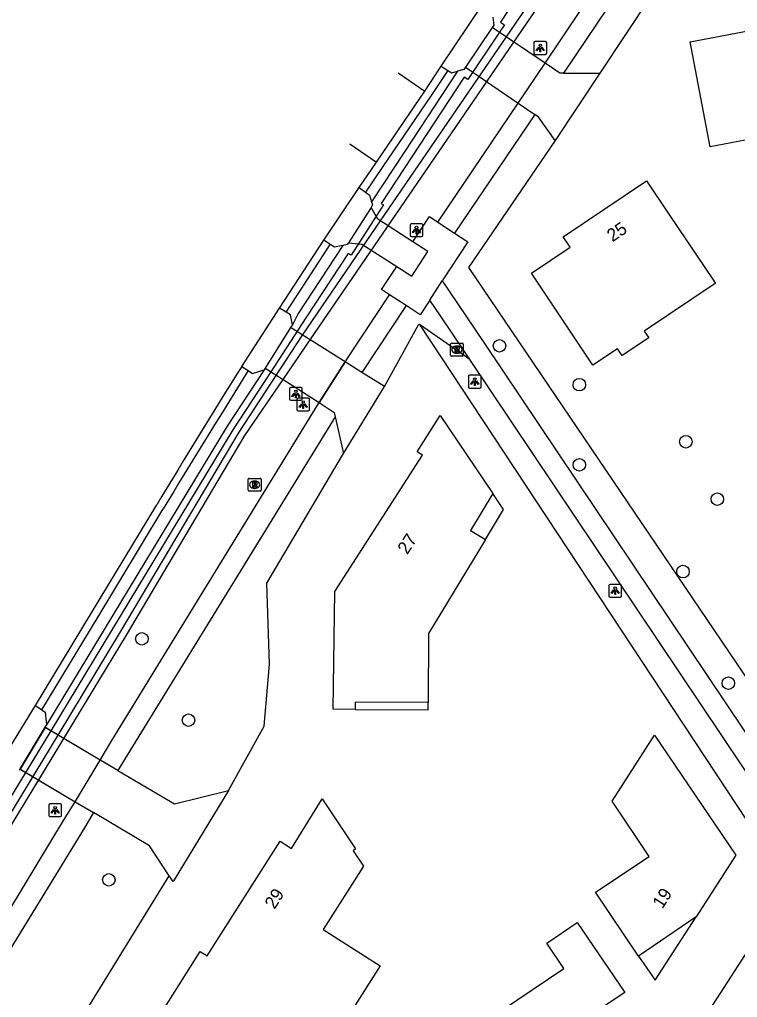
# Model space of a CAD drawing. Extents: x 158797 to 159887, y 384318 to 385255.
# Drawn here: x 158857.7 to 158913.7, y 384684 to 384760.3 of the extents above; entities that cross this region are included whole.
import ezdxf

# ---------------------------------------------------------------- set-up
doc = ezdxf.new("R2010")
doc.units = 0
for name, color, linetype in [('IMGEO_Berm_groen', 7, 'Continuous'), ('IMGEO_Boom', 7, 'Continuous'), ('IMGEO_Dek', 7, 'Continuous'), ('IMGEO_Greppel_droge_sloot', 7, 'Continuous'), ('IMGEO_Groenvoorziening', 7, 'Continuous'), ('IMGEO_Lichtpunt', 7, 'Continuous'), ('IMGEO_Pand', 7, 'Continuous'), ('IMGEO_Pand_nummerreeks', 7, 'Continuous'), ('IMGEO_Pand_overbouw', 7, 'Continuous'), ('IMGEO_Rijbaan_lokaal_gesloten', 7, 'Continuous'), ('IMGEO_Rijbaan_lokaal_halfverhard', 7, 'Continuous'), ('IMGEO_Rijbaan_lokaal_open', 7, 'Continuous'), ('IMGEO_Rioolput', 7, 'Continuous'), ('IMGEO_Voetpad_gesloten', 7, 'Continuous'), ('IMGEO_Voetpad_open', 7, 'Continuous')]:
    doc.layers.add(name, color=color, linetype=linetype)

msp = doc.modelspace()

# ---------------------------------------------------------------- linework, layer by layer
at = {"layer": 'IMGEO_Berm_groen'}
for points in [[(158891.843, 384756.276), (158887.716, 384750), (158885.156, 384746.106)], [(158882.905, 384742.683), (158879.422, 384737.387), (158878.976, 384736.498)], [(158876.77, 384732.978), (158873.884, 384728.599), (158859.8, 384705.292)]]:
    msp.add_lwpolyline(points, dxfattribs=at)
at = {"layer": 'IMGEO_Boom'}
for centre in [(158895.135, 384734.863), (158901.361, 384731.829), (158909.661, 384727.379), (158901.361, 384725.581), (158912.115, 384722.897), (158909.44, 384717.25), (158867.244, 384712.001), (158912.976, 384708.542), (158870.876, 384705.656), (158864.668, 384693.206)]:
    msp.add_circle(centre, 0.489, dxfattribs=at)
at = {"layer": 'IMGEO_Dek'}
for points in [[(158898.703, 384756.909), (158894.567, 384759.701), (158892.473, 384756.587), (158896.584, 384753.802)], [(158888.375, 384742.982), (158885.656, 384744.742), (158885.113, 384745.661), (158883.345, 384742.891), (158884.404, 384742.792), (158887.119, 384741.057), (158888.302, 384740.301), (158889.541, 384742.218)], [(158883.104, 384733.612), (158880.366, 384735.326), (158878.84, 384736.282), (158876.86, 384733.115), (158878.25, 384732.229), (158881.066, 384730.434)], [(158863.979, 384702.55), (158859.691, 384705.098), (158857.762, 384701.836), (158862.035, 384699.3)]]:
    msp.add_lwpolyline(points, close=True, dxfattribs=at)
at = {"layer": 'IMGEO_Greppel_droge_sloot'}
for points in [[(158860.704, 384704.496), (158865.586, 384712.552), (158874.82, 384728.136), (158879.769, 384735.7), (158885.859, 384744.611), (158889.814, 384750.397), (158895.665, 384758.96), (158904.883, 384772.441), (158934.173, 384815.304), (158999.419, 384910.783)], [(158903.79, 384773.178), (158895.209, 384760.114), (158895.514, 384759.905), (158895.126, 384759.324), (158892.658, 384755.635), (158892.381, 384755.812), (158888.304, 384749.613), (158885.911, 384745.974), (158886.094, 384745.857), (158885.523, 384744.967), (158883.568, 384741.923), (158883.342, 384742.065), (158880.033, 384737.034), (158877.301, 384732.834), (158874.326, 384728.32), (158860.141, 384704.831), (158845.162, 384680.187), (158829.08, 384653.66), (158806.867, 384617.001), (158807.152, 384616.818), (158807.451, 384616.625), (158829.674, 384653.294), (158845.756, 384679.832), (158860.704, 384704.496)]]:
    msp.add_lwpolyline(points, dxfattribs=at)
at = {"layer": 'IMGEO_Groenvoorziening'}
for points in [[(158822.045, 384639.698), (158866.035, 384712.283), (158875.261, 384727.855), (158878.25, 384732.229), (158880.366, 384735.326), (158890.395, 384750), (158903.347, 384768.953), (158905.463, 384772.049), (158918.231, 384790.732)], [(158908.919, 384765.124), (158902.963, 384756.125)], [(158899.474, 384750.866), (158892.722, 384740.964), (158921.437, 384698.523), (158922.798, 384700.654)], [(158886.168, 384731.676), (158888.837, 384736.562), (158888.897, 384736.52)], [(158892.825, 384733.792), (158888.897, 384736.52)], [(158888.897, 384736.52), (158917.762, 384692.731)], [(158873.999, 384700.174), (158876.769, 384705.188), (158877.199, 384710.041), (158876.994, 384716.338), (158882.978, 384726.449)], [(158857.738, 384674.588), (158869.375, 384693.528)]]:
    msp.add_lwpolyline(points, dxfattribs=at)
at = {"layer": 'IMGEO_Lichtpunt'}
for p, q in [((158897.813, 384758.498), (158897.813, 384757.691)), ((158897.813, 384758.498), (158897.813, 384757.691)), ((158898.715, 384758.593), (158897.907, 384758.593)), ((158898.715, 384758.593), (158897.907, 384758.593)), ((158898.809, 384757.691), (158898.809, 384758.498)), ((158898.809, 384757.691), (158898.809, 384758.498)), ((158897.907, 384757.597), (158898.715, 384757.597)), ((158897.907, 384757.597), (158898.715, 384757.597)), ((158888.158, 384744.289), (158888.158, 384743.482)), ((158888.158, 384744.289), (158888.158, 384743.482)), ((158889.06, 384744.384), (158888.252, 384744.384)), ((158889.06, 384744.384), (158888.252, 384744.384)), ((158889.154, 384743.482), (158889.154, 384744.289)), ((158889.154, 384743.482), (158889.154, 384744.289)), ((158888.252, 384743.388), (158889.06, 384743.388)), ((158888.252, 384743.388), (158889.06, 384743.388)), ((158892.701, 384732.468), (158892.701, 384731.661)), ((158892.701, 384732.468), (158892.701, 384731.661)), ((158893.603, 384732.563), (158892.795, 384732.563)), ((158893.603, 384732.563), (158892.795, 384732.563)), ((158893.697, 384731.661), (158893.697, 384732.468)), ((158893.697, 384731.661), (158893.697, 384732.468)), ((158879.659, 384731.606), (158878.851, 384731.606)), ((158879.659, 384731.606), (158878.851, 384731.606)), ((158878.757, 384731.511), (158878.757, 384730.704)), ((158878.757, 384731.511), (158878.757, 384730.704)), ((158879.753, 384730.704), (158879.753, 384731.511)), ((158879.753, 384730.704), (158879.753, 384731.511)), ((158892.795, 384731.567), (158893.603, 384731.567)), ((158892.795, 384731.567), (158893.603, 384731.567)), ((158878.851, 384730.61), (158879.659, 384730.61)), ((158878.851, 384730.61), (158879.659, 384730.61)), ((158879.331, 384730.685), (158879.331, 384729.878)), ((158879.331, 384730.685), (158879.331, 384729.878)), ((158880.233, 384730.78), (158879.425, 384730.78)), ((158880.233, 384730.78), (158879.425, 384730.78)), ((158880.327, 384729.878), (158880.327, 384730.685)), ((158880.327, 384729.878), (158880.327, 384730.685)), ((158879.425, 384729.784), (158880.233, 384729.784)), ((158879.425, 384729.784), (158880.233, 384729.784)), ((158903.659, 384716.16), (158903.659, 384715.353)), ((158903.659, 384716.16), (158903.659, 384715.353)), ((158904.561, 384716.255), (158903.753, 384716.255)), ((158904.561, 384716.255), (158903.753, 384716.255)), ((158904.655, 384715.353), (158904.655, 384716.16)), ((158904.655, 384715.353), (158904.655, 384716.16)), ((158903.753, 384715.259), (158904.561, 384715.259)), ((158903.753, 384715.259), (158904.561, 384715.259)), ((158859.983, 384699.036), (158859.983, 384698.229)), ((158859.983, 384699.036), (158859.983, 384698.229)), ((158860.885, 384699.131), (158860.077, 384699.131)), ((158860.885, 384699.131), (158860.077, 384699.131)), ((158860.979, 384698.229), (158860.979, 384699.036)), ((158860.979, 384698.229), (158860.979, 384699.036)), ((158860.077, 384698.135), (158860.885, 384698.135)), ((158860.077, 384698.135), (158860.885, 384698.135))]:
    msp.add_line(p, q, dxfattribs=at)
for points in [[(158898.187, 384758.162), (158898.226, 384758.134), (158898.038, 384757.872), (158898, 384757.899), (158898.187, 384758.162)], [(158898.289, 384758.114), (158898.336, 384758.114), (158898.336, 384757.792), (158898.289, 384757.792), (158898.289, 384758.114)], [(158898.399, 384758.134), (158898.437, 384758.161), (158898.624, 384757.899), (158898.585, 384757.871), (158898.399, 384758.134)], [(158888.532, 384743.953), (158888.571, 384743.925), (158888.383, 384743.663), (158888.345, 384743.69), (158888.532, 384743.953)], [(158888.634, 384743.905), (158888.681, 384743.905), (158888.681, 384743.583), (158888.634, 384743.583), (158888.634, 384743.905)], [(158888.744, 384743.925), (158888.782, 384743.952), (158888.969, 384743.69), (158888.93, 384743.662), (158888.744, 384743.925)], [(158893.075, 384732.132), (158893.114, 384732.104), (158892.926, 384731.842), (158892.888, 384731.869), (158893.075, 384732.132)], [(158893.177, 384732.084), (158893.224, 384732.084), (158893.224, 384731.762), (158893.177, 384731.762), (158893.177, 384732.084)], [(158893.287, 384732.104), (158893.325, 384732.131), (158893.512, 384731.869), (158893.473, 384731.841), (158893.287, 384732.104)], [(158879.131, 384731.175), (158879.17, 384731.147), (158878.982, 384730.885), (158878.944, 384730.912), (158879.131, 384731.175)], [(158879.233, 384731.127), (158879.28, 384731.127), (158879.28, 384730.805), (158879.233, 384730.805), (158879.233, 384731.127)], [(158879.343, 384731.147), (158879.381, 384731.174), (158879.568, 384730.912), (158879.529, 384730.884), (158879.343, 384731.147)], [(158879.705, 384730.349), (158879.744, 384730.321), (158879.556, 384730.059), (158879.518, 384730.086), (158879.705, 384730.349)], [(158879.807, 384730.301), (158879.854, 384730.301), (158879.854, 384729.979), (158879.807, 384729.979), (158879.807, 384730.301)], [(158879.917, 384730.321), (158879.955, 384730.348), (158880.142, 384730.086), (158880.103, 384730.058), (158879.917, 384730.321)], [(158904.033, 384715.824), (158904.072, 384715.796), (158903.884, 384715.534), (158903.846, 384715.561), (158904.033, 384715.824)], [(158904.135, 384715.776), (158904.182, 384715.776), (158904.182, 384715.454), (158904.135, 384715.454), (158904.135, 384715.776)], [(158904.245, 384715.796), (158904.283, 384715.823), (158904.47, 384715.561), (158904.431, 384715.533), (158904.245, 384715.796)], [(158860.357, 384698.7), (158860.396, 384698.672), (158860.208, 384698.41), (158860.17, 384698.437), (158860.357, 384698.7)], [(158860.459, 384698.652), (158860.506, 384698.652), (158860.506, 384698.33), (158860.459, 384698.33), (158860.459, 384698.652)], [(158860.569, 384698.672), (158860.607, 384698.699), (158860.794, 384698.437), (158860.755, 384698.409), (158860.569, 384698.672)]]:
    msp.add_lwpolyline(points, dxfattribs=at)
for centre in [(158898.312, 384758.296), (158888.657, 384744.087), (158893.2, 384732.266), (158879.256, 384731.309), (158879.83, 384730.483), (158904.158, 384715.958), (158860.482, 384698.834)]:
    msp.add_circle(centre, 0.0994, dxfattribs=at)
for centre, start, end in [((158897.907, 384758.498), 90, 180), ((158897.907, 384758.498), 90, 180), ((158898.715, 384758.498), 0, 90), ((158898.715, 384758.498), 0, 90), ((158897.907, 384757.691), 180, 270), ((158897.907, 384757.691), 180, 270), ((158898.715, 384757.691), 270, 0), ((158898.715, 384757.691), 270, 360), ((158888.252, 384744.289), 90, 180), ((158888.252, 384744.289), 90, 180), ((158889.06, 384744.289), 0, 90), ((158889.06, 384744.289), 0, 90), ((158888.252, 384743.482), 180, 270), ((158888.252, 384743.482), 180, 270), ((158889.06, 384743.482), 270, 0), ((158889.06, 384743.482), 270, 360), ((158892.795, 384732.468), 90, 180), ((158892.795, 384732.468), 90, 180), ((158893.603, 384732.468), 0, 90), ((158893.603, 384732.468), 0, 90), ((158878.851, 384731.511), 90, 180), ((158878.851, 384731.511), 90, 180), ((158879.659, 384731.511), 0, 90), ((158879.659, 384731.511), 0, 90), ((158892.795, 384731.661), 180, 270), ((158892.795, 384731.661), 180, 270), ((158893.603, 384731.661), 270, 0), ((158893.603, 384731.661), 270, 360), ((158878.851, 384730.704), 180, 270), ((158878.851, 384730.704), 180, 270), ((158879.425, 384730.685), 90, 180), ((158879.425, 384730.685), 90, 180), ((158879.659, 384730.704), 270, 0), ((158879.659, 384730.704), 270, 360), ((158880.233, 384730.685), 0, 90), ((158880.233, 384730.685), 0, 90), ((158879.425, 384729.878), 180, 270), ((158879.425, 384729.878), 180, 270), ((158880.233, 384729.878), 270, 0), ((158880.233, 384729.878), 270, 360), ((158903.753, 384716.16), 90, 180), ((158903.753, 384716.16), 90, 180), ((158904.561, 384716.16), 0, 90), ((158904.561, 384716.16), 0, 90), ((158903.753, 384715.353), 180, 270), ((158903.753, 384715.353), 180, 270), ((158904.561, 384715.353), 270, 0), ((158904.561, 384715.353), 270, 360), ((158860.077, 384699.036), 90, 180), ((158860.077, 384699.036), 90, 180), ((158860.885, 384699.036), 0, 90), ((158860.885, 384699.036), 0, 90), ((158860.077, 384698.229), 180, 270), ((158860.077, 384698.229), 180, 270), ((158860.885, 384698.229), 270, 0), ((158860.885, 384698.229), 270, 360)]:
    msp.add_arc(centre, 0.0946, start, end, dxfattribs=at)
at = {"layer": 'IMGEO_Pand'}
for points in [[(158919.755, 384751.935), (158911.559, 384750.378), (158910.008, 384758.577), (158918.206, 384760.129), (158919.755, 384751.935)], [(158911.974, 384739.736), (158911.942, 384739.713), (158906.422, 384736.013), (158906.782, 384735.474), (158904.699, 384734.095), (158904.333, 384734.631), (158902.415, 384733.361), (158897.63, 384740.522), (158900.646, 384742.557), (158900.102, 384743.363), (158906.593, 384747.732), (158908.296, 384745.201), (158911.845, 384739.927), (158911.974, 384739.736)], [(158882.278, 384715.693), (158889.115, 384726.337), (158888.706, 384726.599), (158890.516, 384729.416), (158894.613, 384723.337), (158892.868, 384720.446), (158894.028, 384719.745), (158889.604, 384712.418), (158889.573, 384707.04), (158883.871, 384707.068), (158883.873, 384706.488), (158882.164, 384706.509), (158882.278, 384715.693)], [(158902.626, 384692.231), (158906.795, 384695.035), (158903.921, 384699.332), (158907.229, 384704.487), (158913.554, 384695.127), (158910.468, 384690.318), (158905.968, 384687.242), (158902.626, 384692.231)], [(158872.05, 384675.957), (158873.532, 384678.282), (158868.422, 384681.53), (158866.785, 384678.954), (158866.447, 384679.168), (158871.794, 384687.612), (158872.343, 384687.264), (158878.036, 384696.214), (158878.905, 384695.659), (158881.297, 384699.528), (158883.913, 384695.612), (158883.713, 384695.469), (158884.519, 384694.261), (158881.387, 384689.332), (158885.835, 384686.506), (158876.939, 384672.503), (158876.568, 384672.738), (158876.734, 384673.002), (158872.05, 384675.957)], [(158891.236, 384680.76), (158895.06, 384683.33), (158895.28, 384683.003), (158900.155, 384686.29), (158898.829, 384688.27), (158901.189, 384689.866), (158904.892, 384684.406), (158903.142, 384683.233), (158904.534, 384681.155), (158900.976, 384678.758), (158902.078, 384677.102), (158900.144, 384675.796), (158900.734, 384674.905), (158896.946, 384672.367), (158891.236, 384680.76)]]:
    msp.add_lwpolyline(points, dxfattribs=at)
at = {"layer": 'IMGEO_Pand_overbouw'}
for points in [[(158894.028, 384719.745), (158895.444, 384722.091), (158894.613, 384723.337), (158892.868, 384720.446)], [(158889.573, 384707.04), (158883.871, 384707.068), (158883.873, 384706.488), (158889.574, 384706.458)], [(158910.468, 384690.318), (158905.968, 384687.242), (158907.261, 384685.366)]]:
    msp.add_lwpolyline(points, close=True, dxfattribs=at)
at = {"layer": 'IMGEO_Rijbaan_lokaal_gesloten'}
for points in [[(158890.59, 384756.666), (158893.833, 384761.502)], [(158898.703, 384756.909), (158894.567, 384759.701), (158892.473, 384756.587), (158896.584, 384753.802), (158898.703, 384756.909)], [(158887.219, 384756.164), (158889.311, 384754.728)], [(158889.311, 384754.728), (158890.59, 384756.666)], [(158885.549, 384749.191), (158889.311, 384754.728)], [(158883.448, 384750.625), (158885.549, 384749.191)], [(158884.188, 384747.217), (158885.549, 384749.191)], [(158881.436, 384743.094), (158884.188, 384747.217)], [(158877.974, 384737.788), (158881.436, 384743.094)], [(158875.025, 384733.254), (158877.974, 384737.788)], [(158883.104, 384733.612), (158880.366, 384735.326), (158878.84, 384736.282), (158876.859, 384733.116), (158878.25, 384732.229), (158881.066, 384730.434), (158883.104, 384733.612)], [(158858.949, 384706.792), (158863.318, 384714.02), (158868.398, 384722.447)], [(158855.867, 384701.778), (158858.949, 384706.792)], [(158863.979, 384702.55), (158859.686, 384705.101), (158857.737, 384701.851), (158862.035, 384699.3), (158863.979, 384702.55)]]:
    msp.add_lwpolyline(points, dxfattribs=at)
msp.add_arc((159462.455, 384365.598), 692.997, 147.958739, 149.006872, dxfattribs=at)
at = {"layer": 'IMGEO_Rijbaan_lokaal_halfverhard'}
for points in [[(158891.099, 384756.347), (158889.81, 384754.394), (158886.044, 384748.852), (158884.669, 384746.857)], [(158884.188, 384747.217), (158884.669, 384746.857)], [(158881.937, 384742.765), (158881.436, 384743.094)], [(158878.49, 384737.481), (158880.163, 384740.045), (158881.937, 384742.765)], [(158859.448, 384706.457), (158863.832, 384713.71), (158868.912, 384722.138)]]:
    msp.add_lwpolyline(points, dxfattribs=at)
msp.add_arc((159452.466, 384371.716), 680.684, 147.950001, 149.015318, dxfattribs=at)
at = {"layer": 'IMGEO_Rijbaan_lokaal_open'}
for points in [[(158894.619, 384760.497), (158894.676, 384759.863), (158894.567, 384759.701), (158892.473, 384756.587), (158892.358, 384756.416), (158891.843, 384756.276)], [(158896.584, 384753.802), (158898.703, 384756.909)], [(158900.116, 384756.136), (158899.842, 384756.137), (158898.703, 384756.909)], [(158890.59, 384756.666), (158891.099, 384756.347)], [(158891.099, 384756.347), (158891.404, 384756.156), (158891.843, 384756.276)], [(158902.963, 384756.125), (158899.474, 384750.866)], [(158900.116, 384756.136), (158902.963, 384756.125)], [(158896.584, 384753.802), (158897.889, 384752.896)], [(158899.474, 384750.866), (158898.193, 384752.685), (158897.889, 384752.896)], [(158878.49, 384737.481), (158877.974, 384737.788)], [(158878.976, 384736.498), (158878.824, 384737.283), (158878.49, 384737.481)], [(158878.976, 384736.498), (158878.84, 384736.282), (158876.859, 384733.116), (158876.77, 384732.978)], [(158875.025, 384733.254), (158875.528, 384732.927)], [(158883.104, 384733.612), (158881.066, 384730.434)], [(158884.405, 384732.787), (158883.104, 384733.612)], [(158875.528, 384732.927), (158875.864, 384732.709), (158876.77, 384732.978)], [(158886.168, 384731.676), (158884.405, 384732.787)], [(158882.978, 384726.449), (158886.168, 384731.676)], [(158881.066, 384730.434), (158882.239, 384729.667), (158882.319, 384729.32)], [(158882.319, 384729.32), (158882.978, 384726.449)], [(158858.949, 384706.792), (158859.448, 384706.457)], [(158859.448, 384706.457), (158859.693, 384706.293), (158859.8, 384705.292)], [(158859.8, 384705.292), (158859.686, 384705.101), (158857.737, 384701.851), (158857.673, 384701.743)], [(158862.035, 384699.3), (158863.979, 384702.55)], [(158865.367, 384701.731), (158863.979, 384702.55)], [(158865.367, 384701.731), (158869.784, 384699.143), (158873.999, 384700.174)], [(158873.999, 384700.174), (158869.678, 384693.069), (158869.375, 384693.528)], [(158862.035, 384699.3), (158863.469, 384698.449)], [(158869.375, 384693.528), (158867.839, 384695.855), (158863.469, 384698.449)]]:
    msp.add_lwpolyline(points, dxfattribs=at)
at = {"layer": 'IMGEO_Rioolput'}
for p, q in [((158891.308, 384734.138), (158891.308, 384734.99)), ((158891.383, 384735.064), (158892.235, 384735.064)), ((158891.796, 384734.844), (158891.821, 384734.844)), ((158892.309, 384734.99), (158892.309, 384734.138)), ((158892.235, 384734.064), (158891.383, 384734.064)), ((158891.819, 384734.284), (158891.794, 384734.284)), ((158875.538, 384723.596), (158875.538, 384724.448)), ((158875.613, 384724.522), (158876.465, 384724.522)), ((158876.026, 384724.302), (158876.051, 384724.302)), ((158876.539, 384724.448), (158876.539, 384723.596)), ((158876.465, 384723.522), (158875.613, 384723.522)), ((158876.049, 384723.742), (158876.024, 384723.742))]:
    msp.add_line(p, q, dxfattribs=at)
for points in [[(158891.308, 384734.138), (158891.308, 384734.99)], [(158891.383, 384735.064), (158892.235, 384735.064)], [(158891.897, 384734.762), (158891.645, 384734.764), (158891.645, 384734.364)], [(158891.823, 384734.683), (158891.769, 384734.683), (158891.769, 384734.602)], [(158892.309, 384734.99), (158892.309, 384734.138)], [(158892.235, 384734.064), (158891.383, 384734.064)], [(158891.645, 384734.364), (158891.769, 384734.364), (158891.769, 384734.526), (158891.78, 384734.526)], [(158891.769, 384734.602), (158891.821, 384734.602)], [(158891.827, 384734.497), (158891.898, 384734.364), (158892.038, 384734.364), (158891.973, 384734.49)], [(158875.538, 384723.596), (158875.538, 384724.448)], [(158875.613, 384724.522), (158876.465, 384724.522)], [(158876.127, 384724.22), (158875.875, 384724.222), (158875.875, 384723.822)], [(158875.875, 384723.822), (158875.999, 384723.822), (158875.999, 384723.984), (158876.01, 384723.984)], [(158876.053, 384724.141), (158875.999, 384724.141), (158875.999, 384724.06)], [(158875.999, 384724.06), (158876.051, 384724.06)], [(158876.539, 384724.448), (158876.539, 384723.596)], [(158876.465, 384723.522), (158875.613, 384723.522)], [(158876.057, 384723.955), (158876.128, 384723.822), (158876.268, 384723.822), (158876.203, 384723.948)]]:
    msp.add_lwpolyline(points, dxfattribs=at)
for centre, radius, start, end in [((158891.385, 384734.988), 0.0765, 91.55205, 178.44795), ((158891.385, 384734.988), 0.0765, 91.55205, 178.44795), ((158891.829, 384734.587), 0.0964, 77.00612, 93.18647), ((158891.843, 384734.644), 0.0378, 276.66336, 79.67722), ((158891.896, 384734.652), 0.109, 350.36119, 89.41601), ((158892.233, 384734.988), 0.0765, 1.55205, 88.44795), ((158892.233, 384734.988), 0.0765, 1.55205, 88.44795), ((158891.385, 384734.14), 0.0765, 181.55205, 268.44795), ((158891.385, 384734.14), 0.0765, 181.55205, 268.44795), ((158891.779, 384734.473), 0.0533, 26.02933, 88.69889), ((158891.805, 384734.791), 0.19, 274.7715, 282.96867), ((158891.894, 384734.652), 0.112, 277.58423, 350.98172), ((158891.878, 384734.437), 0.108, 29.51342, 73.79051), ((158892.233, 384734.14), 0.0765, 271.55205, 358.44795), ((158892.233, 384734.14), 0.0765, 271.55205, 358.44795), ((158875.615, 384724.446), 0.0765, 91.55205, 178.44795), ((158875.615, 384724.446), 0.0765, 91.55205, 178.44795), ((158876.009, 384723.931), 0.0533, 26.02933, 88.69889), ((158876.035, 384724.249), 0.19, 274.7715, 282.96867), ((158876.059, 384724.045), 0.0964, 77.00612, 93.18647), ((158876.073, 384724.102), 0.0378, 276.66336, 79.67722), ((158876.126, 384724.11), 0.109, 350.36119, 89.41601), ((158876.124, 384724.11), 0.112, 277.58423, 350.98172), ((158876.108, 384723.895), 0.108, 29.51342, 73.79051), ((158876.463, 384724.446), 0.0765, 1.55205, 88.44795), ((158876.463, 384724.446), 0.0765, 1.55205, 88.44795), ((158875.615, 384723.598), 0.0765, 181.55205, 268.44795), ((158875.615, 384723.598), 0.0765, 181.55205, 268.44795), ((158876.463, 384723.598), 0.0765, 271.55205, 358.44795), ((158876.463, 384723.598), 0.0765, 271.55205, 358.44795)]:
    msp.add_arc(centre, radius, start, end, dxfattribs=at)
for centre, major_axis, ratio, start_param, end_param in [((158891.795, 384734.564), (-0.387, 0.002), 0.722429, 4.712389, 7.853982), ((158891.82, 384734.564), (-0.39, 0.002), 0.717154, 1.570796, 4.712389), ((158876.025, 384724.022), (-0.387, 0.002), 0.722429, 4.712389, 7.853982), ((158876.05, 384724.022), (-0.39, 0.002), 0.717154, 1.570796, 4.712389)]:
    msp.add_ellipse(centre, major_axis=major_axis, ratio=ratio, start_param=start_param, end_param=end_param, dxfattribs=at)
at = {"layer": 'IMGEO_Voetpad_gesloten'}
for points in [[(158898.703, 384756.909), (158905.687, 384767.363)], [(158907.032, 384766.43), (158900.116, 384756.136)], [(158890.332, 384744.513), (158896.584, 384753.802)], [(158897.889, 384752.896), (158891.624, 384743.655)], [(158888.375, 384742.982), (158885.656, 384744.742), (158885.113, 384745.661), (158883.345, 384742.891), (158884.404, 384742.792), (158887.119, 384741.057), (158888.302, 384740.301), (158889.541, 384742.218), (158888.375, 384742.982)], [(158890.332, 384744.513), (158891.624, 384743.655)], [(158889.689, 384738.429), (158890.664, 384739.928)], [(158890.664, 384739.928), (158891.203, 384739.123), (158893.901, 384735.12), (158920, 384696.198)], [(158883.104, 384733.612), (158886.544, 384738.848)], [(158887.857, 384737.998), (158886.544, 384738.848)], [(158887.857, 384737.998), (158884.405, 384732.787)], [(158892.825, 384733.792), (158892.46, 384734.337), (158890.519, 384737.206), (158889.689, 384738.429)], [(158919.023, 384694.684), (158892.825, 384733.792)], [(158863.979, 384702.55), (158864.912, 384704.073), (158881.066, 384730.434)], [(158882.319, 384729.32), (158865.9, 384702.599), (158865.367, 384701.731)], [(158854.782, 384687.363), (158861.144, 384697.823), (158862.035, 384699.3)], [(158863.469, 384698.449), (158862.767, 384697.261), (158856.165, 384686.513), (158856.025, 384686.594)]]:
    msp.add_lwpolyline(points, dxfattribs=at)
at = {"layer": 'IMGEO_Voetpad_open'}
for points in [[(158885.156, 384746.106), (158885.239, 384745.858), (158885.113, 384745.661), (158883.345, 384742.891), (158883.26, 384742.758), (158882.905, 384742.683)], [(158884.669, 384746.857), (158884.982, 384746.623), (158885.156, 384746.106)], [(158886.544, 384738.848), (158885.932, 384739.244), (158887.119, 384741.057), (158888.302, 384740.301), (158889.541, 384742.218), (158888.375, 384742.982), (158889.67, 384744.945), (158890.332, 384744.513)], [(158891.624, 384743.655), (158892.649, 384742.981), (158890.664, 384739.928)], [(158882.905, 384742.683), (158882.267, 384742.548), (158881.937, 384742.765)], [(158889.689, 384738.429), (158888.95, 384737.291), (158887.857, 384737.998)], [(158903.507, 384608.931), (158902.593, 384610.317), (158898.058, 384617.173), (158883.161, 384639.419), (158896.259, 384659.409), (158897.847, 384658.378), (158898.939, 384660.023), (158897.345, 384661.12), (158912.641, 384684.801), (158917.762, 384692.731)]]:
    msp.add_lwpolyline(points, dxfattribs=at)

# ---------------------------------------------------------------- texts
at = {"layer": 'IMGEO_Pand_nummerreeks'}
for s, rotation, p in [('25', 33.74721, (158903.937, 384742.933)), ('27', 57.1405, (158887.945, 384718.533)), ('29', 57.53452, (158877.591, 384690.856)), ('19', 57.25534, (158907.833, 384690.887))]:
    msp.add_text(s, height=1, rotation=rotation, dxfattribs=at).set_placement(p)

doc.saveas('drawing.dxf')
